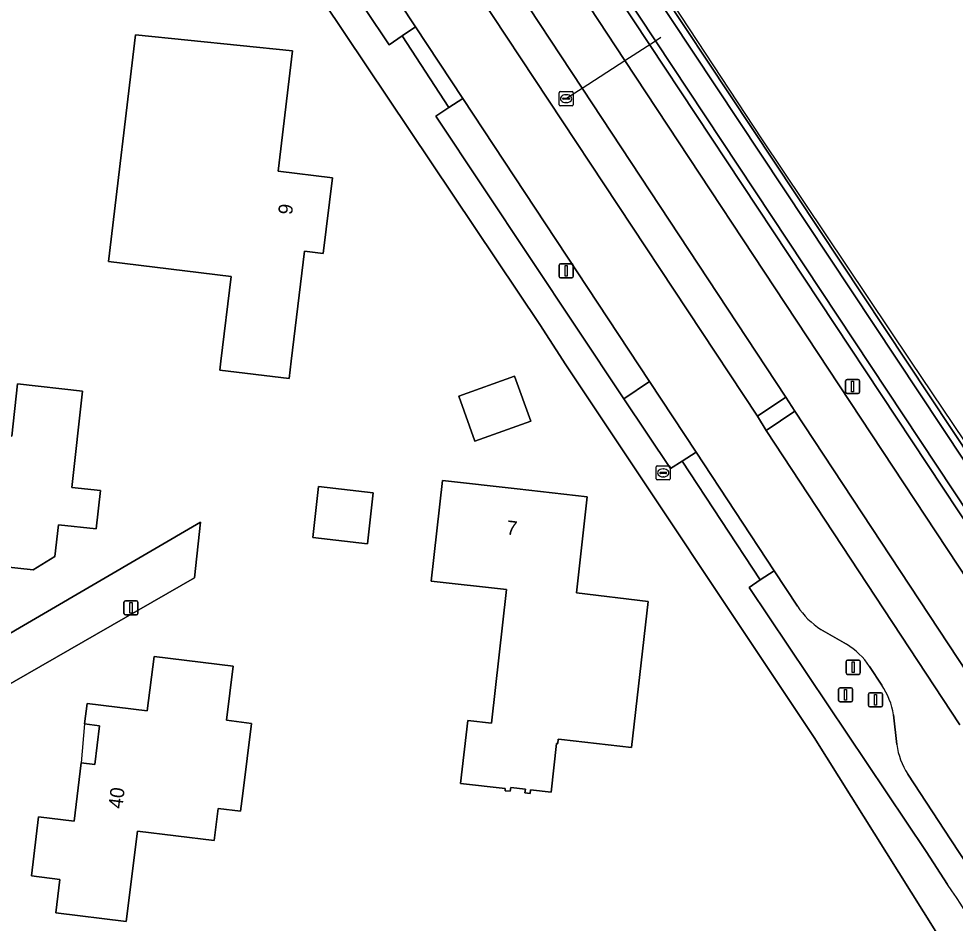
# Model space of a CAD drawing. Extents: x 162396 to 163643, y 386452 to 387406.
# Drawn here: x 163156.2 to 163222.4, y 386710.2 to 386774.2 of the extents above; entities that cross this region are included whole.
import ezdxf

# ---------------------------------------------------------------- set-up
doc = ezdxf.new("R2010")
doc.units = 0
for name, color, linetype in [('IMGEO_Afsluitpaal', 7, 'Continuous'), ('IMGEO_Berm_groen', 7, 'Continuous'), ('IMGEO_Brandkraan', 7, 'Continuous'), ('IMGEO_Duiker', 7, 'Continuous'), ('IMGEO_Erf', 7, 'Continuous'), ('IMGEO_Fietspad_gesloten', 7, 'Continuous'), ('IMGEO_Grasland_agrarisch', 7, 'Continuous'), ('IMGEO_Hek', 7, 'Continuous'), ('IMGEO_Lichtmast', 7, 'Continuous'), ('IMGEO_Oever', 7, 'Continuous'), ('IMGEO_Pand', 7, 'Continuous'), ('IMGEO_Pand_nummerreeks', 7, 'Continuous'), ('IMGEO_Pand_overbouw', 7, 'Continuous'), ('IMGEO_Parkeervlak_halfverhard', 7, 'Continuous'), ('IMGEO_Rijbaan_lokaal_gesloten', 7, 'Continuous'), ('IMGEO_Rijbaan_lokaal_open', 7, 'Continuous'), ('IMGEO_Rioolput', 7, 'Continuous'), ('IMGEO_Voetpad_halfverhard', 7, 'Continuous'), ('IMGEO_Voetpad_open', 7, 'Continuous'), ('IMGEO_Waterloop', 7, 'Continuous')]:
    doc.layers.add(name, color=color, linetype=linetype)

msp = doc.modelspace()

# ---------------------------------------------------------------- linework, layer by layer
at = {"layer": 'IMGEO_Afsluitpaal'}
for p, q in [((163214.698, 386727.94), (163214.698, 386728.74)), ((163214.698, 386728.74), (163214.698, 386727.94)), ((163214.798, 386728.84), (163215.588, 386728.84)), ((163215.588, 386728.84), (163214.798, 386728.84)), ((163215.688, 386728.74), (163215.688, 386727.94)), ((163215.688, 386727.94), (163215.688, 386728.74)), ((163215.588, 386727.84), (163214.798, 386727.84)), ((163214.798, 386727.84), (163215.588, 386727.84)), ((163216.278, 386725.63), (163216.278, 386726.43)), ((163216.278, 386726.43), (163216.278, 386725.63)), ((163216.378, 386726.53), (163217.168, 386726.53)), ((163217.168, 386726.53), (163216.378, 386726.53)), ((163217.268, 386726.43), (163217.268, 386725.63)), ((163217.268, 386725.63), (163217.268, 386726.43)), ((163217.168, 386725.53), (163216.378, 386725.53)), ((163216.378, 386725.53), (163217.168, 386725.53))]:
    msp.add_line(p, q, dxfattribs=at)
for points in [[(163215.118, 386728.715), (163215.268, 386728.715), (163215.268, 386727.965), (163215.118, 386727.965), (163215.118, 386728.715)], [(163216.698, 386726.405), (163216.848, 386726.405), (163216.848, 386725.655), (163216.698, 386725.655), (163216.698, 386726.405)]]:
    msp.add_lwpolyline(points, dxfattribs=at)
for centre, start, end in [((163214.798, 386728.74), 90, 180), ((163214.798, 386728.74), 90, 180), ((163215.588, 386728.74), 0, 90), ((163215.588, 386728.74), 360, 90), ((163214.798, 386727.94), 180, 270), ((163214.798, 386727.94), 180, 270), ((163215.588, 386727.94), 270, 0), ((163215.588, 386727.94), 270, 0), ((163216.378, 386726.43), 90, 180), ((163216.378, 386726.43), 90, 180), ((163217.168, 386726.43), 0, 90), ((163217.168, 386726.43), 360, 90), ((163216.378, 386725.63), 180, 270), ((163216.378, 386725.63), 180, 270), ((163217.168, 386725.63), 270, 0), ((163217.168, 386725.63), 270, 0)]:
    msp.add_arc(centre, 0.1, start, end, dxfattribs=at)
at = {"layer": 'IMGEO_Berm_groen'}
for points in [[(163163.33, 386825.605), (163164.508, 386823.754), (163175.18, 386807.528), (163180.968, 386798.728), (163194.029, 386778.889), (163199.051, 386771.28), (163213.462, 386749.442), (163231.76, 386721.686), (163235.22, 386716.438), (163236.276, 386714.767), (163237.965, 386712.184), (163239.968, 386708.924)], [(163260.002, 386665.459), (163263.035, 386666.384), (163262.417, 386668.578), (163260.999, 386667.994), (163257.875, 386676.752), (163252.9, 386688.74), (163247.208, 386700.404), (163240.819, 386711.703), (163233.752, 386722.605), (163233.572, 386722.876), (163200.789, 386772.404), (163176.823, 386808.612)], [(163211.067, 386746.463), (163209.043, 386745.1), (163222.741, 386724.279)], [(163232.059, 386714.61), (163228.714, 386719.685), (163211.067, 386746.463)], [(163209.61, 386735.174), (163208.614, 386734.53), (163207.849, 386733.997), (163220.366, 386715.301), (163221.869, 386712.978)], [(163211.267, 386732.66), (163209.61, 386735.174)], [(163214.722, 386729.965), (163212.915, 386731.024)], [(163217.22, 386727.075), (163216.345, 386728.396)], [(163218.293, 386722.873), (163218.052, 386724.968)], [(163225.336, 386711.23), (163222.108, 386716.137), (163219.059, 386720.787)]]:
    msp.add_lwpolyline(points, dxfattribs=at)
for points in [[(163190.752, 386777.315), (163188.704, 386775.946), (163208.433, 386746.108), (163210.433, 386747.448), (163196.021, 386769.32)], [(163187.578, 386768.602), (163186.578, 386767.955), (163185.672, 386767.334), (163198.971, 386747.348), (163200.779, 386748.573)]]:
    msp.add_lwpolyline(points, close=True, dxfattribs=at)
for centre, radius, start, end in [((163215.762, 386735.54), 5.339, 212.64878, 237.76994), ((163212.319, 386725.856), 4.76, 32.25298, 59.68542), ((163212.97, 386724.179), 5.143, 8.82565, 34.26992), ((163223.02, 386723.425), 4.759, 186.66173, 213.66575), ((163128.134, 386649.371), 113.279, 29.58322, 34.16037)]:
    msp.add_arc(centre, radius, start, end, dxfattribs=at)
at = {"layer": 'IMGEO_Brandkraan'}
for p, q in [((163201.256, 386741.673), (163201.256, 386742.525)), ((163201.331, 386742.599), (163202.183, 386742.599)), ((163201.744, 386742.379), (163201.769, 386742.379)), ((163202.257, 386742.525), (163202.257, 386741.673)), ((163202.183, 386741.599), (163201.331, 386741.599)), ((163201.515, 386742.093), (163201.515, 386742.105)), ((163201.953, 386742.056), (163201.555, 386742.056)), ((163201.558, 386742.142), (163201.956, 386742.142)), ((163201.767, 386741.819), (163201.742, 386741.819)), ((163201.999, 386742.105), (163201.999, 386742.093))]:
    msp.add_line(p, q, dxfattribs=at)
for points in [[(163201.256, 386741.673), (163201.256, 386742.525)], [(163201.331, 386742.599), (163202.183, 386742.599)], [(163202.257, 386742.525), (163202.257, 386741.673)], [(163202.183, 386741.599), (163201.331, 386741.599)]]:
    msp.add_lwpolyline(points, dxfattribs=at)
for centre, radius, start, end in [((163201.333, 386742.523), 0.0765, 91.55205, 178.44795), ((163201.333, 386742.523), 0.0765, 91.55205, 178.44795), ((163202.181, 386742.523), 0.0765, 1.55205, 88.44795), ((163202.181, 386742.523), 0.0765, 1.55205, 88.44795), ((163201.333, 386741.675), 0.0765, 181.55205, 268.44795), ((163201.333, 386741.675), 0.0765, 181.55205, 268.44795), ((163201.555, 386742.102), 0.0403, 85.87752, 175.75265), ((163201.552, 386742.092), 0.0366, 178.93798, 274.71019), ((163201.956, 386742.099), 0.043, 264.86636, 352.45326), ((163201.96, 386742.104), 0.0386, 1.73085, 96.63898), ((163202.181, 386741.675), 0.0765, 271.55205, 358.44795), ((163202.181, 386741.675), 0.0765, 271.55205, 358.44795)]:
    msp.add_arc(centre, radius, start, end, dxfattribs=at)
for centre, major_axis, ratio, start_param, end_param in [((163201.743, 386742.099), (-0.387, 0.002), 0.722429, 4.712389, 7.853982), ((163201.768, 386742.099), (-0.39, 0.002), 0.717154, 1.570796, 4.712389)]:
    msp.add_ellipse(centre, major_axis=major_axis, ratio=ratio, start_param=start_param, end_param=end_param, dxfattribs=at)
at = {"layer": 'IMGEO_Duiker'}
msp.add_lwpolyline([(163194.913, 386768.603), (163196.021, 386769.32), (163199.051, 386771.28), (163201.209, 386772.676), (163201.589, 386772.922)], dxfattribs=at)
at = {"layer": 'IMGEO_Erf'}
for points in [[(163227.316, 386699.623), (163227.044, 386700.095), (163212.434, 386723.369), (163194.869, 386749.748), (163193.027, 386752.59), (163166.953, 386791.514), (163151.55, 386814.685), (163151.264, 386814.81), (163150.968, 386814.908), (163150.664, 386814.98), (163150.356, 386815.024), (163150.044, 386815.041), (163149.732, 386815.03), (163149.422, 386814.99), (163149.118, 386814.924), (163148.82, 386814.83), (163148.532, 386814.71), (163148.255, 386814.565), (163148.07, 386814.449), (163146.898, 386813.664), (163065.982, 386759.453)], [(163143.518, 386725.545), (163145.202, 386724.977), (163147.694, 386726.173), (163150.289, 386727.687), (163169.003, 386738.606), (163168.577, 386734.666), (163147.937, 386722.815), (163159.239, 386699.578), (163180.984, 386655.913)]]:
    msp.add_lwpolyline(points, dxfattribs=at)
for points in [[(163162.511, 386757.053), (163164.425, 386773.099), (163175.528, 386771.953), (163174.5, 386763.444), (163178.349, 386762.979), (163177.702, 386757.624), (163176.379, 386757.784), (163175.439, 386750), (163175.292, 386748.783), (163170.38, 386749.377), (163170.455, 386750), (163171.18, 386756.006)], [(163188.436, 386744.348), (163187.295, 386747.533), (163191.238, 386748.946), (163192.379, 386745.761)], [(163150.221, 386736.002), (163150.626, 386739.649), (163148.597, 386739.874), (163149.149, 386744.844), (163149.213, 386745.417), (163155.657, 386744.701), (163156.067, 386748.394), (163160.664, 386747.883), (163159.907, 386741.069), (163161.93, 386740.844), (163161.629, 386738.133), (163158.956, 386738.43), (163158.706, 386736.18), (163157.165, 386735.23)], [(163176.957, 386737.513), (163177.363, 386741.125), (163181.23, 386740.69), (163180.824, 386737.078)], [(163187.422, 386720.12), (163187.924, 386724.581), (163189.61, 386724.392), (163190.672, 386733.847), (163185.346, 386734.446), (163186.145, 386741.552), (163191.413, 386740.96), (163196.381, 386740.402), (163195.619, 386733.615), (163200.68, 386733.001), (163199.519, 386722.668), (163194.551, 386723.227), (163194.33, 386723.252), (163194.295, 386722.944), (163194.216, 386722.953), (163193.827, 386719.5), (163192.371, 386719.663), (163192.342, 386719.405), (163191.97, 386719.447), (163191.999, 386719.705), (163190.965, 386719.822), (163190.936, 386719.563), (163190.563, 386719.605), (163190.581, 386719.764)], [(163164.546, 386716.746), (163163.757, 386710.339), (163158.768, 386710.954), (163159.061, 386713.334), (163157.046, 386713.583), (163157.561, 386717.761), (163160.068, 386717.452), (163160.577, 386721.584), (163161.536, 386721.466), (163161.874, 386724.208), (163160.81, 386724.339), (163160.987, 386725.772), (163165.248, 386725.247), (163165.724, 386729.103), (163171.318, 386728.413), (163170.846, 386724.587), (163172.614, 386724.369), (163172.002, 386719.407), (163171.847, 386718.151), (163170.254, 386718.347), (163169.974, 386716.077)]]:
    msp.add_lwpolyline(points, close=True, dxfattribs=at)
at = {"layer": 'IMGEO_Fietspad_gesloten'}
msp.add_lwpolyline([(163239.968, 386708.924), (163237.965, 386712.184), (163236.276, 386714.767), (163235.22, 386716.438), (163231.76, 386721.686), (163213.462, 386749.442), (163199.051, 386771.28), (163194.029, 386778.889), (163180.968, 386798.728), (163175.18, 386807.528), (163164.508, 386823.754), (163163.33, 386825.605), (163160.23, 386823.512), (163161.633, 386821.534), (163172.158, 386805.532), (163177.565, 386797.312), (163178.2, 386796.319), (163190.111, 386778.324), (163190.752, 386777.315), (163196.021, 386769.32), (163210.433, 386747.448), (163211.067, 386746.463), (163228.714, 386719.685), (163232.059, 386714.61)], dxfattribs=at)
at = {"layer": 'IMGEO_Grasland_agrarisch'}
msp.add_lwpolyline([(163171.995, 386820.854), (163236.272, 386723.927)], dxfattribs=at)
at = {"layer": 'IMGEO_Hek'}
msp.add_lwpolyline([(163266.96, 386650.431), (163266.142, 386654.783), (163264.804, 386660.098), (163262.273, 386669.091), (163259.933, 386676.311), (163256.638, 386685.196), (163251.402, 386697.232), (163243.18, 386713.209), (163238.106, 386721.578), (163232.089, 386731.002), (163219.266, 386750), (163208.731, 386765.737), (163182.505, 386805.637)], dxfattribs=at)
at = {"layer": 'IMGEO_Lichtmast'}
for p, q in [((163194.494, 386756.898), (163195.284, 386756.898)), ((163195.284, 386756.898), (163194.494, 386756.898)), ((163194.394, 386755.998), (163194.394, 386756.798)), ((163194.394, 386756.798), (163194.394, 386755.998)), ((163195.384, 386756.798), (163195.384, 386755.998)), ((163195.384, 386755.998), (163195.384, 386756.798)), ((163195.284, 386755.898), (163194.494, 386755.898)), ((163194.494, 386755.898), (163195.284, 386755.898)), ((163214.662, 386747.811), (163214.662, 386748.611)), ((163214.662, 386748.611), (163214.662, 386747.811)), ((163214.762, 386748.711), (163215.552, 386748.711)), ((163215.552, 386748.711), (163214.762, 386748.711)), ((163215.652, 386748.611), (163215.652, 386747.811)), ((163215.652, 386747.811), (163215.652, 386748.611)), ((163215.552, 386747.711), (163214.762, 386747.711)), ((163214.762, 386747.711), (163215.552, 386747.711)), ((163163.596, 386732.154), (163163.596, 386732.954)), ((163163.596, 386732.954), (163163.596, 386732.154)), ((163163.696, 386733.054), (163164.486, 386733.054)), ((163164.486, 386733.054), (163163.696, 386733.054)), ((163164.586, 386732.954), (163164.586, 386732.154)), ((163164.586, 386732.154), (163164.586, 386732.954)), ((163164.486, 386732.054), (163163.696, 386732.054)), ((163163.696, 386732.054), (163164.486, 386732.054)), ((163214.167, 386725.985), (163214.167, 386726.785)), ((163214.167, 386726.785), (163214.167, 386725.985)), ((163214.267, 386726.885), (163215.057, 386726.885)), ((163215.057, 386726.885), (163214.267, 386726.885)), ((163215.157, 386726.785), (163215.157, 386725.985)), ((163215.157, 386725.985), (163215.157, 386726.785)), ((163215.057, 386725.885), (163214.267, 386725.885)), ((163214.267, 386725.885), (163215.057, 386725.885))]:
    msp.add_line(p, q, dxfattribs=at)
for points in [[(163194.814, 386756.773), (163194.964, 386756.773), (163194.964, 386756.023), (163194.814, 386756.023), (163194.814, 386756.773)], [(163215.082, 386748.586), (163215.232, 386748.586), (163215.232, 386747.836), (163215.082, 386747.836), (163215.082, 386748.586)], [(163164.016, 386732.929), (163164.166, 386732.929), (163164.166, 386732.179), (163164.016, 386732.179), (163164.016, 386732.929)], [(163214.587, 386726.76), (163214.737, 386726.76), (163214.737, 386726.01), (163214.587, 386726.01), (163214.587, 386726.76)]]:
    msp.add_lwpolyline(points, dxfattribs=at)
for centre, start, end in [((163194.494, 386756.798), 90, 180), ((163194.494, 386756.798), 90, 180), ((163195.284, 386756.798), 0, 90), ((163195.284, 386756.798), 360, 90), ((163194.494, 386755.998), 180, 270), ((163194.494, 386755.998), 180, 270), ((163195.284, 386755.998), 270, 0), ((163195.284, 386755.998), 270, 0), ((163214.762, 386748.611), 90, 180), ((163214.762, 386748.611), 90, 180), ((163215.552, 386748.611), 0, 90), ((163215.552, 386748.611), 360, 90), ((163214.762, 386747.811), 180, 270), ((163214.762, 386747.811), 180, 270), ((163215.552, 386747.811), 270, 0), ((163215.552, 386747.811), 270, 0), ((163163.696, 386732.954), 90, 180), ((163163.696, 386732.954), 90, 180), ((163164.486, 386732.954), 0, 90), ((163164.486, 386732.954), 360, 90), ((163163.696, 386732.154), 180, 270), ((163163.696, 386732.154), 180, 270), ((163164.486, 386732.154), 270, 0), ((163164.486, 386732.154), 270, 0), ((163214.267, 386726.785), 90, 180), ((163214.267, 386726.785), 90, 180), ((163215.057, 386726.785), 0, 90), ((163215.057, 386726.785), 360, 90), ((163214.267, 386725.985), 180, 270), ((163214.267, 386725.985), 180, 270), ((163215.057, 386725.985), 270, 0), ((163215.057, 386725.985), 270, 0)]:
    msp.add_arc(centre, 0.1, start, end, dxfattribs=at)
at = {"layer": 'IMGEO_Oever'}
for points in [[(163236.272, 386723.927), (163171.995, 386820.854), (163171.696, 386820.982), (163171.448, 386821.02), (163171.283, 386821.062), (163171.069, 386821.057), (163170.821, 386821.013), (163170.58, 386820.926), (163170.359, 386820.798), (163170.16, 386820.634), (163169.991, 386820.436), (163169.86, 386820.212), (163169.769, 386819.969), (163169.722, 386819.713), (163169.719, 386819.345), (163176.823, 386808.612), (163200.789, 386772.404), (163233.572, 386722.876)], [(163171.661, 386820.453), (163171.894, 386820.102), (163235.856, 386723.65)], [(163234.17, 386722.879), (163233.99, 386723.15), (163201.209, 386772.676), (163177.24, 386808.887), (163170.22, 386819.493)]]:
    msp.add_lwpolyline(points, dxfattribs=at)
at = {"layer": 'IMGEO_Pand'}
for points in [[(163178.349, 386762.979), (163174.5, 386763.444), (163175.528, 386771.953), (163164.425, 386773.099), (163162.511, 386757.053), (163171.18, 386756.006), (163170.455, 386750), (163170.38, 386749.377), (163175.292, 386748.783), (163175.439, 386750), (163176.379, 386757.784), (163177.702, 386757.624)], [(163187.295, 386747.533), (163188.436, 386744.348), (163192.379, 386745.761), (163191.238, 386748.946)], [(163161.93, 386740.844), (163159.907, 386741.069), (163160.664, 386747.883), (163156.067, 386748.394), (163155.657, 386744.701), (163149.213, 386745.417), (163149.149, 386744.844), (163148.597, 386739.874), (163150.626, 386739.649), (163150.221, 386736.002), (163157.165, 386735.23), (163158.706, 386736.18), (163158.956, 386738.43), (163161.629, 386738.133)], [(163176.957, 386737.513), (163180.824, 386737.078), (163181.23, 386740.69), (163177.363, 386741.125)], [(163200.68, 386733.001), (163195.619, 386733.615), (163196.381, 386740.402), (163191.413, 386740.96), (163186.145, 386741.552), (163185.346, 386734.446), (163190.672, 386733.847), (163189.61, 386724.392), (163187.924, 386724.581), (163187.422, 386720.12), (163190.581, 386719.764), (163190.563, 386719.605), (163190.936, 386719.563), (163190.965, 386719.822), (163191.999, 386719.705), (163191.97, 386719.447), (163192.342, 386719.405), (163192.371, 386719.663), (163193.827, 386719.5), (163194.216, 386722.953), (163194.295, 386722.944), (163194.33, 386723.252), (163194.551, 386723.227), (163199.519, 386722.668)], [(163172.614, 386724.369), (163170.846, 386724.587), (163171.318, 386728.413), (163165.724, 386729.103), (163165.248, 386725.247), (163160.987, 386725.772), (163160.81, 386724.339), (163161.874, 386724.208), (163161.536, 386721.466), (163160.577, 386721.584), (163160.068, 386717.452), (163157.561, 386717.761), (163157.046, 386713.583), (163159.061, 386713.334), (163158.768, 386710.954), (163163.757, 386710.339), (163164.546, 386716.746), (163169.974, 386716.077), (163170.254, 386718.347), (163171.847, 386718.151), (163172.002, 386719.407)]]:
    msp.add_lwpolyline(points, close=True, dxfattribs=at)
at = {"layer": 'IMGEO_Pand_overbouw'}
msp.add_lwpolyline([(163161.874, 386724.208), (163160.81, 386724.339), (163160.577, 386721.584), (163161.536, 386721.466)], close=True, dxfattribs=at)
at = {"layer": 'IMGEO_Parkeervlak_halfverhard'}
for points in [[(163180.956, 386778.649), (163179.007, 386777.414), (163182.352, 386772.39), (163183.277, 386773.024), (163184.236, 386773.672)], [(163200.779, 386748.573), (163198.971, 386747.348), (163202.271, 386742.4), (163203.085, 386742.922), (163204.079, 386743.566)]]:
    msp.add_lwpolyline(points, close=True, dxfattribs=at)
at = {"layer": 'IMGEO_Rijbaan_lokaal_gesloten'}
for points in [[(163209.043, 386745.1), (163208.433, 386746.108), (163188.704, 386775.946), (163188.054, 386776.966), (163176.186, 386794.947), (163175.537, 386795.977), (163161.463, 386817.28), (163160.232, 386819.135), (163155.132, 386816.473)], [(163157.294, 386814.666), (163158.436, 386812.817), (163168.277, 386797.886), (163171.578, 386792.877), (163175.973, 386786.209), (163180.956, 386778.649), (163184.236, 386773.672), (163187.578, 386768.602), (163200.779, 386748.573), (163204.079, 386743.566), (163209.61, 386735.174), (163211.267, 386732.66)], [(163222.741, 386724.279), (163209.043, 386745.1)], [(163212.915, 386731.024), (163214.722, 386729.965)], [(163216.345, 386728.396), (163217.22, 386727.075)], [(163218.052, 386724.968), (163218.293, 386722.873)], [(163219.059, 386720.787), (163222.108, 386716.137), (163225.336, 386711.23)]]:
    msp.add_lwpolyline(points, dxfattribs=at)
for centre, radius, start, end in [((163215.762, 386735.54), 5.339, 212.64878, 237.76994), ((163212.319, 386725.856), 4.76, 32.25298, 59.68542), ((163212.97, 386724.179), 5.143, 8.82565, 34.26992), ((163223.02, 386723.425), 4.759, 186.66173, 213.66575)]:
    msp.add_arc(centre, radius, start, end, dxfattribs=at)
at = {"layer": 'IMGEO_Rijbaan_lokaal_open'}
for points in [[(163184.236, 386773.672), (163183.277, 386773.024), (163186.578, 386767.955), (163187.578, 386768.602)], [(163204.079, 386743.566), (163203.085, 386742.922), (163208.614, 386734.53), (163209.61, 386735.174)]]:
    msp.add_lwpolyline(points, close=True, dxfattribs=at)
at = {"layer": 'IMGEO_Rioolput'}
for p, q in [((163194.383, 386768.15), (163194.383, 386769.002)), ((163194.458, 386769.076), (163195.31, 386769.076)), ((163194.871, 386768.856), (163194.896, 386768.856)), ((163195.384, 386769.002), (163195.384, 386768.15)), ((163195.31, 386768.076), (163194.458, 386768.076)), ((163194.642, 386768.57), (163194.642, 386768.582)), ((163195.08, 386768.533), (163194.682, 386768.533)), ((163194.685, 386768.619), (163195.083, 386768.619)), ((163194.894, 386768.296), (163194.869, 386768.296)), ((163195.126, 386768.582), (163195.126, 386768.57))]:
    msp.add_line(p, q, dxfattribs=at)
for points in [[(163194.383, 386768.15), (163194.383, 386769.002)], [(163194.458, 386769.076), (163195.31, 386769.076)], [(163195.384, 386769.002), (163195.384, 386768.15)], [(163195.31, 386768.076), (163194.458, 386768.076)]]:
    msp.add_lwpolyline(points, dxfattribs=at)
for centre, radius, start, end in [((163194.46, 386769), 0.0765, 91.55205, 178.44795), ((163194.46, 386769), 0.0765, 91.55205, 178.44795), ((163195.308, 386769), 0.0765, 1.55205, 88.44795), ((163195.308, 386769), 0.0765, 1.55205, 88.44795), ((163194.46, 386768.152), 0.0765, 181.55205, 268.44795), ((163194.46, 386768.152), 0.0765, 181.55205, 268.44795), ((163194.682, 386768.579), 0.0403, 85.87752, 175.75265), ((163194.679, 386768.569), 0.0366, 178.93798, 274.71019), ((163195.083, 386768.576), 0.043, 264.86636, 352.45326), ((163195.087, 386768.581), 0.0386, 1.73085, 96.63898), ((163195.308, 386768.152), 0.0765, 271.55205, 358.44795), ((163195.308, 386768.152), 0.0765, 271.55205, 358.44795)]:
    msp.add_arc(centre, radius, start, end, dxfattribs=at)
for centre, major_axis, ratio, start_param, end_param in [((163194.87, 386768.576), (-0.387, 0.002), 0.722429, 4.712389, 7.853982), ((163194.895, 386768.576), (-0.39, 0.002), 0.717154, 1.570796, 4.712389)]:
    msp.add_ellipse(centre, major_axis=major_axis, ratio=ratio, start_param=start_param, end_param=end_param, dxfattribs=at)
at = {"layer": 'IMGEO_Voetpad_halfverhard'}
msp.add_lwpolyline([(163211.067, 386746.463), (163210.433, 386747.448), (163208.433, 386746.108), (163209.043, 386745.1)], close=True, dxfattribs=at)
at = {"layer": 'IMGEO_Voetpad_open'}
for points in [[(163183.277, 386773.024), (163182.352, 386772.39), (163179.007, 386777.414), (163174.003, 386784.847), (163174.978, 386785.521), (163170.574, 386792.233), (163169.542, 386791.578), (163166.221, 386796.533), (163154.089, 386814.791), (163155.132, 386816.473)], [(163148.647, 386816.152), (163146.295, 386814.578), (163146.898, 386813.664), (163148.07, 386814.449), (163148.255, 386814.565), (163148.532, 386814.71), (163148.82, 386814.83), (163149.118, 386814.924), (163149.422, 386814.99), (163149.732, 386815.03), (163150.044, 386815.041), (163150.356, 386815.024), (163150.664, 386814.98), (163150.968, 386814.908), (163151.264, 386814.81), (163151.55, 386814.685), (163166.953, 386791.514), (163193.027, 386752.59), (163194.869, 386749.748), (163212.434, 386723.369), (163227.044, 386700.095)], [(163221.869, 386712.978), (163220.366, 386715.301), (163207.849, 386733.997), (163208.614, 386734.53), (163203.085, 386742.922), (163202.271, 386742.4), (163198.971, 386747.348), (163185.672, 386767.334), (163186.578, 386767.955), (163183.277, 386773.024)]]:
    msp.add_lwpolyline(points, dxfattribs=at)
msp.add_lwpolyline([(163168.577, 386734.666), (163169.003, 386738.606), (163150.289, 386727.687), (163147.694, 386726.173), (163145.202, 386724.977), (163147.937, 386722.815)], close=True, dxfattribs=at)
msp.add_arc((163128.134, 386649.371), 113.279, 29.58322, 34.16037, dxfattribs=at)
at = {"layer": 'IMGEO_Waterloop'}
for points in [[(163235.856, 386723.65), (163171.894, 386820.102)], [(163170.22, 386819.493), (163177.24, 386808.887), (163201.209, 386772.676), (163233.99, 386723.15), (163234.17, 386722.879)]]:
    msp.add_lwpolyline(points, dxfattribs=at)

# ---------------------------------------------------------------- texts
at = {"layer": 'IMGEO_Pand_nummerreeks'}
for s, rotation, p in [('9', 83.11326, (163175.49, 386760.329)), ('7', 353.5886, (163190.623, 386737.748)), ('40', 82.9774, (163163.478, 386718.299))]:
    msp.add_text(s, height=1, rotation=rotation, dxfattribs=at).set_placement(p)

doc.saveas('drawing.dxf')
